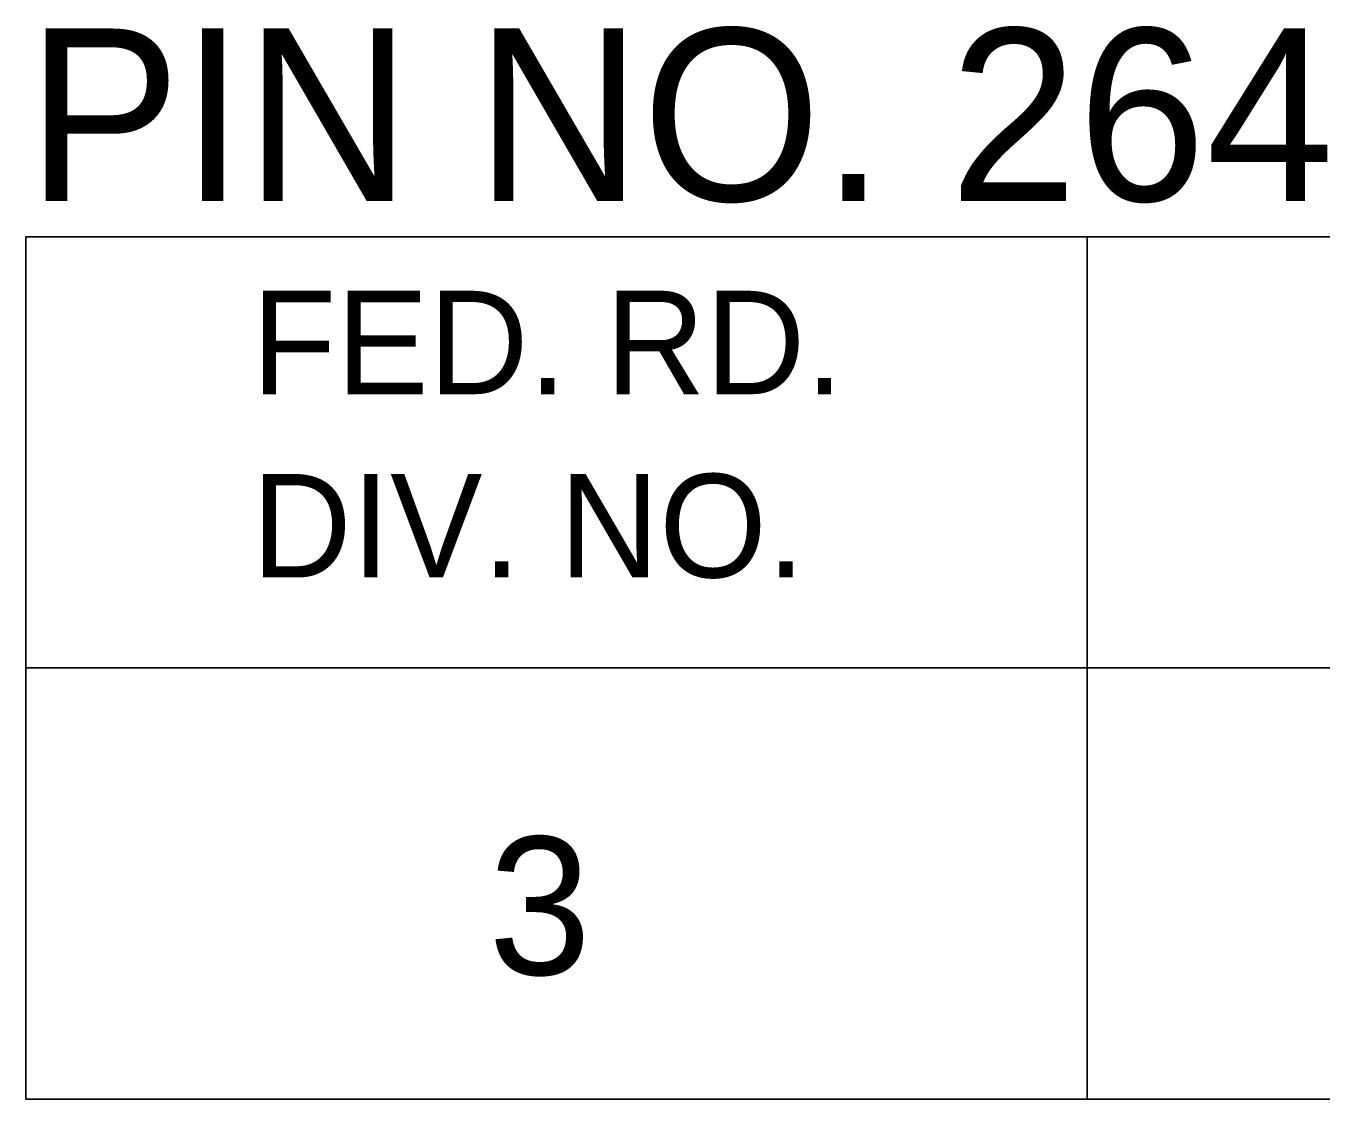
# Model space of a CAD drawing. Extents: x 1000 to 1162, y 999 to 8520.
# Drawn here: x 1133.055 to 1136.81, y 6390.046 to 6393.157 of the extents above; entities that cross this region are included whole.
import ezdxf

# ---------------------------------------------------------------- set-up
doc = ezdxf.new("R2010")
doc.units = 0
doc.layers.add('Level 20', color=7, linetype='Continuous')
doc.layers.add('Level 3', color=7, linetype='Continuous')

msp = doc.modelspace()

# ---------------------------------------------------------------- linework, layer by layer
at = {"layer": 'Level 3'}
for p, q in [((1133.055, 6392.5458), (1161.555, 6392.5458)), ((1133.055, 6392.5458), (1133.055, 6390.0458)), ((1133.055, 6392.5458), (1161.555, 6392.5458)), ((1133.055, 6392.5458), (1133.055, 6390.0458)), ((1133.055, 6392.5458), (1161.555, 6392.5458)), ((1133.055, 6392.5458), (1133.055, 6390.0458)), ((1133.055, 6392.5458), (1161.555, 6392.5458)), ((1133.055, 6392.5458), (1133.055, 6390.0458)), ((1133.055, 6392.5458), (1161.555, 6392.5458)), ((1133.055, 6392.5458), (1133.055, 6390.0458)), ((1133.055, 6392.5458), (1161.555, 6392.5458)), ((1133.055, 6392.5458), (1133.055, 6390.0458)), ((1133.055, 6392.5458), (1161.555, 6392.5458)), ((1133.055, 6392.5458), (1133.055, 6390.0458)), ((1133.055, 6392.5458), (1161.555, 6392.5458)), ((1133.055, 6392.5458), (1133.055, 6390.0458)), ((1133.055, 6392.5458), (1161.555, 6392.5458)), ((1133.055, 6392.5458), (1133.055, 6390.0458)), ((1133.055, 6392.5458), (1161.555, 6392.5458)), ((1133.055, 6392.5458), (1133.055, 6390.0458)), ((1133.055, 6392.5458), (1161.555, 6392.5458)), ((1133.055, 6392.5458), (1133.055, 6390.0458)), ((1133.055, 6392.5458), (1161.555, 6392.5458)), ((1133.055, 6392.5458), (1133.055, 6390.0458)), ((1133.055, 6392.5458), (1161.555, 6392.5458)), ((1133.055, 6392.5458), (1133.055, 6390.0458)), ((1133.055, 6392.5458), (1161.555, 6392.5458)), ((1133.055, 6392.5458), (1133.055, 6390.0458)), ((1133.055, 6392.5458), (1161.555, 6392.5458)), ((1133.055, 6392.5458), (1133.055, 6390.0458)), ((1133.055, 6392.5458), (1161.555, 6392.5458)), ((1133.055, 6392.5458), (1133.055, 6390.0458)), ((1133.055, 6392.5458), (1161.555, 6392.5458)), ((1133.055, 6392.5458), (1133.055, 6390.0458)), ((1133.055, 6392.5458), (1161.555, 6392.5458)), ((1133.055, 6392.5458), (1133.055, 6390.0458)), ((1133.055, 6392.5458), (1161.555, 6392.5458)), ((1133.055, 6392.5458), (1133.055, 6390.0458)), ((1133.055, 6392.5458), (1161.555, 6392.5458)), ((1133.055, 6392.5458), (1133.055, 6390.0458)), ((1133.055, 6392.5458), (1161.555, 6392.5458)), ((1133.055, 6392.5458), (1133.055, 6390.0458)), ((1133.055, 6392.5458), (1161.555, 6392.5458)), ((1133.055, 6392.5458), (1133.055, 6390.0458)), ((1133.055, 6392.5458), (1161.555, 6392.5458)), ((1133.055, 6392.5458), (1133.055, 6390.0458)), ((1133.055, 6392.5458), (1161.555, 6392.5458)), ((1133.055, 6392.5458), (1133.055, 6390.0458)), ((1133.055, 6392.5458), (1161.555, 6392.5458)), ((1133.055, 6392.5458), (1133.055, 6390.0458)), ((1133.055, 6392.5458), (1161.555, 6392.5458)), ((1133.055, 6392.5458), (1133.055, 6390.0458)), ((1133.055, 6392.5458), (1161.555, 6392.5458)), ((1133.055, 6392.5458), (1133.055, 6390.0458)), ((1133.055, 6392.5458), (1161.555, 6392.5458)), ((1133.055, 6392.5458), (1133.055, 6390.0458)), ((1133.055, 6392.5458), (1161.555, 6392.5458)), ((1133.055, 6392.5458), (1133.055, 6390.0458)), ((1133.055, 6392.5458), (1161.555, 6392.5458)), ((1133.055, 6392.5458), (1133.055, 6390.0458)), ((1133.055, 6392.5458), (1161.555, 6392.5458)), ((1133.055, 6392.5458), (1133.055, 6390.0458)), ((1133.055, 6392.5458), (1161.555, 6392.5458)), ((1133.055, 6392.5458), (1133.055, 6390.0458)), ((1133.055, 6392.5458), (1161.555, 6392.5458)), ((1133.055, 6392.5458), (1133.055, 6390.0458)), ((1133.055, 6392.5458), (1161.555, 6392.5458)), ((1133.055, 6392.5458), (1133.055, 6390.0458)), ((1133.055, 6392.5458), (1161.555, 6392.5458)), ((1133.055, 6392.5458), (1133.055, 6390.0458)), ((1133.055, 6392.5458), (1161.555, 6392.5458)), ((1133.055, 6392.5458), (1133.055, 6390.0458)), ((1133.055, 6392.5458), (1161.555, 6392.5458)), ((1133.055, 6392.5458), (1133.055, 6390.0458)), ((1133.055, 6392.5458), (1161.555, 6392.5458)), ((1133.055, 6392.5458), (1133.055, 6390.0458)), ((1133.055, 6392.5458), (1161.555, 6392.5458)), ((1133.055, 6392.5458), (1133.055, 6390.0458)), ((1133.055, 6392.5458), (1161.555, 6392.5458)), ((1133.055, 6392.5458), (1133.055, 6390.0458)), ((1133.055, 6392.5458), (1161.555, 6392.5458)), ((1133.055, 6392.5458), (1133.055, 6390.0458)), ((1133.055, 6392.5458), (1161.555, 6392.5458)), ((1133.055, 6392.5458), (1133.055, 6390.0458)), ((1133.055, 6392.5458), (1161.555, 6392.5458)), ((1133.055, 6392.5458), (1133.055, 6390.0458)), ((1133.055, 6392.5458), (1161.555, 6392.5458)), ((1133.055, 6392.5458), (1133.055, 6390.0458)), ((1133.055, 6392.5458), (1161.555, 6392.5458)), ((1133.055, 6392.5458), (1133.055, 6390.0458)), ((1136.1323, 6392.5458), (1136.1323, 6390.0458)), ((1136.1323, 6392.5458), (1136.1323, 6390.0458)), ((1136.1323, 6392.5458), (1136.1323, 6390.0458)), ((1136.1323, 6392.5458), (1136.1323, 6390.0458)), ((1136.1323, 6392.5458), (1136.1323, 6390.0458)), ((1136.1323, 6392.5458), (1136.1323, 6390.0458)), ((1136.1323, 6392.5458), (1136.1323, 6390.0458)), ((1136.1323, 6392.5458), (1136.1323, 6390.0458)), ((1136.1323, 6392.5458), (1136.1323, 6390.0458)), ((1136.1323, 6392.5458), (1136.1323, 6390.0458)), ((1136.1323, 6392.5458), (1136.1323, 6390.0458)), ((1136.1323, 6392.5458), (1136.1323, 6390.0458)), ((1136.1323, 6392.5458), (1136.1323, 6390.0458)), ((1136.1323, 6392.5458), (1136.1323, 6390.0458)), ((1136.1323, 6392.5458), (1136.1323, 6390.0458)), ((1136.1323, 6392.5458), (1136.1323, 6390.0458)), ((1136.1323, 6392.5458), (1136.1323, 6390.0458)), ((1136.1323, 6392.5458), (1136.1323, 6390.0458)), ((1136.1323, 6392.5458), (1136.1323, 6390.0458)), ((1136.1323, 6392.5458), (1136.1323, 6390.0458)), ((1136.1323, 6392.5458), (1136.1323, 6390.0458)), ((1136.1323, 6392.5458), (1136.1323, 6390.0458)), ((1136.1323, 6392.5458), (1136.1323, 6390.0458)), ((1136.1323, 6392.5458), (1136.1323, 6390.0458)), ((1136.1323, 6392.5458), (1136.1323, 6390.0458)), ((1136.1323, 6392.5458), (1136.1323, 6390.0458)), ((1136.1323, 6392.5458), (1136.1323, 6390.0458)), ((1136.1323, 6392.5458), (1136.1323, 6390.0458)), ((1136.1323, 6392.5458), (1136.1323, 6390.0458)), ((1136.1323, 6392.5458), (1136.1323, 6390.0458)), ((1136.1323, 6392.5458), (1136.1323, 6390.0458)), ((1136.1323, 6392.5458), (1136.1323, 6390.0458)), ((1136.1323, 6392.5458), (1136.1323, 6390.0458)), ((1136.1323, 6392.5458), (1136.1323, 6390.0458)), ((1136.1323, 6392.5458), (1136.1323, 6390.0458)), ((1136.1323, 6392.5458), (1136.1323, 6390.0458)), ((1136.1323, 6392.5458), (1136.1323, 6390.0458)), ((1136.1323, 6392.5458), (1136.1323, 6390.0458)), ((1136.1323, 6392.5458), (1136.1323, 6390.0458)), ((1136.1323, 6392.5458), (1136.1323, 6390.0458)), ((1136.1323, 6392.5458), (1136.1323, 6390.0458)), ((1136.1323, 6392.5458), (1136.1323, 6390.0458)), ((1136.1323, 6392.5458), (1136.1323, 6390.0458)), ((1136.1323, 6392.5458), (1136.1323, 6390.0458)), ((1136.1323, 6392.5458), (1136.1323, 6390.0458)), ((1133.055, 6391.2958), (1161.555, 6391.2958)), ((1133.055, 6391.2958), (1161.555, 6391.2958)), ((1133.055, 6391.2958), (1161.555, 6391.2958)), ((1133.055, 6391.2958), (1161.555, 6391.2958)), ((1133.055, 6391.2958), (1161.555, 6391.2958)), ((1133.055, 6391.2958), (1161.555, 6391.2958)), ((1133.055, 6391.2958), (1161.555, 6391.2958)), ((1133.055, 6391.2958), (1161.555, 6391.2958)), ((1133.055, 6391.2958), (1161.555, 6391.2958)), ((1133.055, 6391.2958), (1161.555, 6391.2958)), ((1133.055, 6391.2958), (1161.555, 6391.2958)), ((1133.055, 6391.2958), (1161.555, 6391.2958)), ((1133.055, 6391.2958), (1161.555, 6391.2958)), ((1133.055, 6391.2958), (1161.555, 6391.2958)), ((1133.055, 6391.2958), (1161.555, 6391.2958)), ((1133.055, 6391.2958), (1161.555, 6391.2958)), ((1133.055, 6391.2958), (1161.555, 6391.2958)), ((1133.055, 6391.2958), (1161.555, 6391.2958)), ((1133.055, 6391.2958), (1161.555, 6391.2958)), ((1133.055, 6391.2958), (1161.555, 6391.2958)), ((1133.055, 6391.2958), (1161.555, 6391.2958)), ((1133.055, 6391.2958), (1161.555, 6391.2958)), ((1133.055, 6391.2958), (1161.555, 6391.2958)), ((1133.055, 6391.2958), (1161.555, 6391.2958)), ((1133.055, 6391.2958), (1161.555, 6391.2958)), ((1133.055, 6391.2958), (1161.555, 6391.2958)), ((1133.055, 6391.2958), (1161.555, 6391.2958)), ((1133.055, 6391.2958), (1161.555, 6391.2958)), ((1133.055, 6391.2958), (1161.555, 6391.2958)), ((1133.055, 6391.2958), (1161.555, 6391.2958)), ((1133.055, 6391.2958), (1161.555, 6391.2958)), ((1133.055, 6391.2958), (1161.555, 6391.2958)), ((1133.055, 6391.2958), (1161.555, 6391.2958)), ((1133.055, 6391.2958), (1161.555, 6391.2958)), ((1133.055, 6391.2958), (1161.555, 6391.2958)), ((1133.055, 6391.2958), (1161.555, 6391.2958)), ((1133.055, 6391.2958), (1161.555, 6391.2958)), ((1133.055, 6391.2958), (1161.555, 6391.2958)), ((1133.055, 6391.2958), (1161.555, 6391.2958)), ((1133.055, 6391.2958), (1161.555, 6391.2958)), ((1133.055, 6391.2958), (1161.555, 6391.2958)), ((1133.055, 6391.2958), (1161.555, 6391.2958)), ((1133.055, 6391.2958), (1161.555, 6391.2958)), ((1133.055, 6391.2958), (1161.555, 6391.2958)), ((1133.055, 6391.2958), (1161.555, 6391.2958)), ((1133.055, 6390.0458), (1161.555, 6390.0458)), ((1133.055, 6390.0458), (1161.555, 6390.0458)), ((1133.055, 6390.0458), (1161.555, 6390.0458)), ((1133.055, 6390.0458), (1161.555, 6390.0458)), ((1133.055, 6390.0458), (1161.555, 6390.0458)), ((1133.055, 6390.0458), (1161.555, 6390.0458)), ((1133.055, 6390.0458), (1161.555, 6390.0458)), ((1133.055, 6390.0458), (1161.555, 6390.0458)), ((1133.055, 6390.0458), (1161.555, 6390.0458)), ((1133.055, 6390.0458), (1161.555, 6390.0458)), ((1133.055, 6390.0458), (1161.555, 6390.0458)), ((1133.055, 6390.0458), (1161.555, 6390.0458)), ((1133.055, 6390.0458), (1161.555, 6390.0458)), ((1133.055, 6390.0458), (1161.555, 6390.0458)), ((1133.055, 6390.0458), (1161.555, 6390.0458)), ((1133.055, 6390.0458), (1161.555, 6390.0458)), ((1133.055, 6390.0458), (1161.555, 6390.0458)), ((1133.055, 6390.0458), (1161.555, 6390.0458)), ((1133.055, 6390.0458), (1161.555, 6390.0458)), ((1133.055, 6390.0458), (1161.555, 6390.0458)), ((1133.055, 6390.0458), (1161.555, 6390.0458)), ((1133.055, 6390.0458), (1161.555, 6390.0458)), ((1133.055, 6390.0458), (1161.555, 6390.0458)), ((1133.055, 6390.0458), (1161.555, 6390.0458)), ((1133.055, 6390.0458), (1161.555, 6390.0458)), ((1133.055, 6390.0458), (1161.555, 6390.0458)), ((1133.055, 6390.0458), (1161.555, 6390.0458)), ((1133.055, 6390.0458), (1161.555, 6390.0458)), ((1133.055, 6390.0458), (1161.555, 6390.0458)), ((1133.055, 6390.0458), (1161.555, 6390.0458)), ((1133.055, 6390.0458), (1161.555, 6390.0458)), ((1133.055, 6390.0458), (1161.555, 6390.0458)), ((1133.055, 6390.0458), (1161.555, 6390.0458)), ((1133.055, 6390.0458), (1161.555, 6390.0458)), ((1133.055, 6390.0458), (1161.555, 6390.0458)), ((1133.055, 6390.0458), (1161.555, 6390.0458)), ((1133.055, 6390.0458), (1161.555, 6390.0458)), ((1133.055, 6390.0458), (1161.555, 6390.0458)), ((1133.055, 6390.0458), (1161.555, 6390.0458)), ((1133.055, 6390.0458), (1161.555, 6390.0458)), ((1133.055, 6390.0458), (1161.555, 6390.0458)), ((1133.055, 6390.0458), (1161.555, 6390.0458)), ((1133.055, 6390.0458), (1161.555, 6390.0458)), ((1133.055, 6390.0458), (1161.555, 6390.0458)), ((1133.055, 6390.0458), (1161.555, 6390.0458))]:
    msp.add_line(p, q, dxfattribs=at)

# ---------------------------------------------------------------- texts
at = {"layer": 'Level 20'}
msp.add_text('PIN NO. 26432', height=0.5, dxfattribs=at).set_placement((1133.0578, 6392.65))
at = {"layer": 'Level 3'}
for s, height, p in [('FED. RD.', 0.3, (1133.7098, 6392.0896)), ('FED. RD.', 0.3, (1133.7098, 6392.0896)), ('FED. RD.', 0.3, (1133.7098, 6392.0896)), ('FED. RD.', 0.3, (1133.7098, 6392.0896)), ('FED. RD.', 0.3, (1133.7098, 6392.0896)), ('FED. RD.', 0.3, (1133.7098, 6392.0896)), ('FED. RD.', 0.3, (1133.7098, 6392.0896)), ('FED. RD.', 0.3, (1133.7098, 6392.0896)), ('FED. RD.', 0.3, (1133.7098, 6392.0896)), ('FED. RD.', 0.3, (1133.7098, 6392.0896)), ('FED. RD.', 0.3, (1133.7098, 6392.0896)), ('FED. RD.', 0.3, (1133.7098, 6392.0896)), ('FED. RD.', 0.3, (1133.7098, 6392.0896)), ('FED. RD.', 0.3, (1133.7098, 6392.0896)), ('FED. RD.', 0.3, (1133.7098, 6392.0896)), ('FED. RD.', 0.3, (1133.7098, 6392.0896)), ('FED. RD.', 0.3, (1133.7098, 6392.0896)), ('FED. RD.', 0.3, (1133.7098, 6392.0896)), ('FED. RD.', 0.3, (1133.7098, 6392.0896)), ('FED. RD.', 0.3, (1133.7098, 6392.0896)), ('FED. RD.', 0.3, (1133.7098, 6392.0896)), ('FED. RD.', 0.3, (1133.7098, 6392.0896)), ('FED. RD.', 0.3, (1133.7098, 6392.0896)), ('FED. RD.', 0.3, (1133.7098, 6392.0896)), ('FED. RD.', 0.3, (1133.7098, 6392.0896)), ('FED. RD.', 0.3, (1133.7098, 6392.0896)), ('FED. RD.', 0.3, (1133.7098, 6392.0896)), ('FED. RD.', 0.3, (1133.7098, 6392.0896)), ('FED. RD.', 0.3, (1133.7098, 6392.0896)), ('FED. RD.', 0.3, (1133.7098, 6392.0896)), ('FED. RD.', 0.3, (1133.7098, 6392.0896)), ('FED. RD.', 0.3, (1133.7098, 6392.0896)), ('FED. RD.', 0.3, (1133.7098, 6392.0896)), ('FED. RD.', 0.3, (1133.7098, 6392.0896)), ('FED. RD.', 0.3, (1133.7098, 6392.0896)), ('FED. RD.', 0.3, (1133.7098, 6392.0896)), ('FED. RD.', 0.3, (1133.7098, 6392.0896)), ('FED. RD.', 0.3, (1133.7098, 6392.0896)), ('FED. RD.', 0.3, (1133.7098, 6392.0896)), ('FED. RD.', 0.3, (1133.7098, 6392.0896)), ('FED. RD.', 0.3, (1133.7098, 6392.0896)), ('FED. RD.', 0.3, (1133.7098, 6392.0896)), ('FED. RD.', 0.3, (1133.7098, 6392.0896)), ('FED. RD.', 0.3, (1133.7098, 6392.0896)), ('FED. RD.', 0.3, (1133.7098, 6392.0896)), ('DIV. NO.', 0.3, (1133.7098, 6391.5583)), ('DIV. NO.', 0.3, (1133.7098, 6391.5583)), ('DIV. NO.', 0.3, (1133.7098, 6391.5583)), ('DIV. NO.', 0.3, (1133.7098, 6391.5583)), ('DIV. NO.', 0.3, (1133.7098, 6391.5583)), ('DIV. NO.', 0.3, (1133.7098, 6391.5583)), ('DIV. NO.', 0.3, (1133.7098, 6391.5583)), ('DIV. NO.', 0.3, (1133.7098, 6391.5583)), ('DIV. NO.', 0.3, (1133.7098, 6391.5583)), ('DIV. NO.', 0.3, (1133.7098, 6391.5583)), ('DIV. NO.', 0.3, (1133.7098, 6391.5583)), ('DIV. NO.', 0.3, (1133.7098, 6391.5583)), ('DIV. NO.', 0.3, (1133.7098, 6391.5583)), ('DIV. NO.', 0.3, (1133.7098, 6391.5583)), ('DIV. NO.', 0.3, (1133.7098, 6391.5583)), ('DIV. NO.', 0.3, (1133.7098, 6391.5583)), ('DIV. NO.', 0.3, (1133.7098, 6391.5583)), ('DIV. NO.', 0.3, (1133.7098, 6391.5583)), ('DIV. NO.', 0.3, (1133.7098, 6391.5583)), ('DIV. NO.', 0.3, (1133.7098, 6391.5583)), ('DIV. NO.', 0.3, (1133.7098, 6391.5583)), ('DIV. NO.', 0.3, (1133.7098, 6391.5583)), ('DIV. NO.', 0.3, (1133.7098, 6391.5583)), ('DIV. NO.', 0.3, (1133.7098, 6391.5583)), ('DIV. NO.', 0.3, (1133.7098, 6391.5583)), ('DIV. NO.', 0.3, (1133.7098, 6391.5583)), ('DIV. NO.', 0.3, (1133.7098, 6391.5583)), ('DIV. NO.', 0.3, (1133.7098, 6391.5583)), ('DIV. NO.', 0.3, (1133.7098, 6391.5583)), ('DIV. NO.', 0.3, (1133.7098, 6391.5583)), ('DIV. NO.', 0.3, (1133.7098, 6391.5583)), ('DIV. NO.', 0.3, (1133.7098, 6391.5583)), ('DIV. NO.', 0.3, (1133.7098, 6391.5583)), ('DIV. NO.', 0.3, (1133.7098, 6391.5583)), ('DIV. NO.', 0.3, (1133.7098, 6391.5583)), ('DIV. NO.', 0.3, (1133.7098, 6391.5583)), ('DIV. NO.', 0.3, (1133.7098, 6391.5583)), ('DIV. NO.', 0.3, (1133.7098, 6391.5583)), ('DIV. NO.', 0.3, (1133.7098, 6391.5583)), ('DIV. NO.', 0.3, (1133.7098, 6391.5583)), ('DIV. NO.', 0.3, (1133.7098, 6391.5583)), ('DIV. NO.', 0.3, (1133.7098, 6391.5583)), ('DIV. NO.', 0.3, (1133.7098, 6391.5583)), ('DIV. NO.', 0.3, (1133.7098, 6391.5583)), ('DIV. NO.', 0.3, (1133.7098, 6391.5583)), ('3', 0.4, (1134.3961, 6390.4065)), ('3', 0.4, (1134.3961, 6390.4065)), ('3', 0.4, (1134.3961, 6390.4065)), ('3', 0.4, (1134.3961, 6390.4065)), ('3', 0.4, (1134.3961, 6390.4065)), ('3', 0.4, (1134.3961, 6390.4065)), ('3', 0.4, (1134.3961, 6390.4065)), ('3', 0.4, (1134.3961, 6390.4065)), ('3', 0.4, (1134.3961, 6390.4065)), ('3', 0.4, (1134.3961, 6390.4065)), ('3', 0.4, (1134.3961, 6390.4065)), ('3', 0.4, (1134.3961, 6390.4065)), ('3', 0.4, (1134.3961, 6390.4065)), ('3', 0.4, (1134.3961, 6390.4065)), ('3', 0.4, (1134.3961, 6390.4065)), ('3', 0.4, (1134.3961, 6390.4065)), ('3', 0.4, (1134.3961, 6390.4065)), ('3', 0.4, (1134.3961, 6390.4065)), ('3', 0.4, (1134.3961, 6390.4065)), ('3', 0.4, (1134.3961, 6390.4065)), ('3', 0.4, (1134.3961, 6390.4065)), ('3', 0.4, (1134.3961, 6390.4065)), ('3', 0.4, (1134.3961, 6390.4065)), ('3', 0.4, (1134.3961, 6390.4065)), ('3', 0.4, (1134.3961, 6390.4065)), ('3', 0.4, (1134.3961, 6390.4065)), ('3', 0.4, (1134.3961, 6390.4065)), ('3', 0.4, (1134.3961, 6390.4065)), ('3', 0.4, (1134.3961, 6390.4065)), ('3', 0.4, (1134.3961, 6390.4065)), ('3', 0.4, (1134.3961, 6390.4065)), ('3', 0.4, (1134.3961, 6390.4065)), ('3', 0.4, (1134.3961, 6390.4065)), ('3', 0.4, (1134.3961, 6390.4065)), ('3', 0.4, (1134.3961, 6390.4065)), ('3', 0.4, (1134.3961, 6390.4065)), ('3', 0.4, (1134.3961, 6390.4065)), ('3', 0.4, (1134.3961, 6390.4065)), ('3', 0.4, (1134.3961, 6390.4065)), ('3', 0.4, (1134.3961, 6390.4065)), ('3', 0.4, (1134.3961, 6390.4065)), ('3', 0.4, (1134.3961, 6390.4065)), ('3', 0.4, (1134.3961, 6390.4065)), ('3', 0.4, (1134.3961, 6390.4065)), ('3', 0.4, (1134.3961, 6390.4065))]:
    msp.add_text(s, height=height, dxfattribs=at).set_placement(p)

doc.saveas('drawing.dxf')
